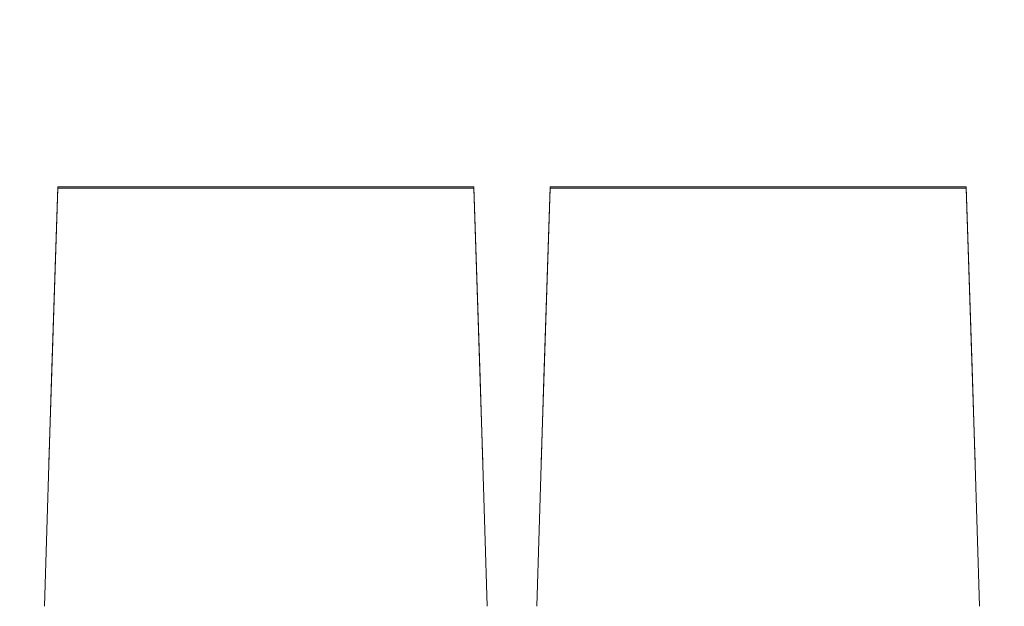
# Model space of a CAD drawing. Header units: millimetres. Extents: x -30280 to 309309, y -17460 to 4378.
# Tile 337 of 656: x 121929 to 122929, y -10964 to -10368. Entities that reach past the tile are written whole.
import ezdxf

# ---------------------------------------------------------------- set-up
doc = ezdxf.new("R2010")
doc.units = ezdxf.units.MM
doc.header["$MEASUREMENT"] = 0
doc.linetypes.add('Wipeout_Contour', pattern=[1000, 0, -1000])
doc.layers.add('P1_PLANTA PRIMERA_3_Nuevo_08_E_Envans secs', color=7, linetype='Continuous')
doc.layers.add('P1_PLANTA PRIMERA_3_Nuevo_09_EI_Mobiliari general', color=7, linetype='Continuous')
doc.layers.add('P1_PLANTA PRIMERA_3_Nuevo_09_EI_Mobiliari general_Pluma_Nº__1', color=7, linetype='Continuous', lineweight=5)

msp = doc.modelspace()

# ---------------------------------------------------------------- wipeouts: each hides what was drawn before it
at = {"color": 254, "linetype": 'Wipeout_Contour', "lineweight": 0, "ltscale": 744380.35708}
msp.add_wipeout([(125602.39, -8989.05), (119928.08, -8989.05), (119928.08, -9336.05), (125456.84, -9336.05), (125456.84, -11434.05), (125602.39, -11434.05)], dxfattribs=at).dxf.layer = 'P1_PLANTA PRIMERA_3_Nuevo_08_E_Envans secs'

# ---------------------------------------------------------------- next in the draw order: wipeouts: each hides what was drawn before it
at = {"color": 254, "linetype": 'Wipeout_Contour', "lineweight": 0, "ltscale": 13224043.01546531}
msp.add_wipeout([(124316.84, -9376.05), (119928.08, -9376.05), (119928.08, -11281.74), (119970.61, -11044.19), (119971.25, -11041.85), (119975.18, -11019.56), (119953.58, -11019.56), (119953.58, -10963.99), (119967.22, -10537.88), (120389.95, -10537.88), (120403.51, -10963.99), (120403.58, -11019.56), (120381.99, -11019.56), (120385.92, -11041.85), (120386.55, -11044.19), (120428.58, -11278.93), (120470.61, -11044.19), (120471.25, -11041.85), (120475.18, -11019.56), (120453.58, -11019.56), (120453.58, -10963.99), (120467.22, -10537.88), (120889.95, -10537.88), (120903.51, -10963.99), (120903.58, -11019.56), (120881.99, -11019.56), (120885.92, -11041.85), (120886.55, -11044.19), (120928.58, -11278.93), (120970.61, -11044.19), (120971.25, -11041.85), (120975.18, -11019.56), (120953.58, -11019.56), (120953.58, -10963.99), (120967.22, -10537.88), (121389.95, -10537.88), (121403.51, -10963.99), (121403.58, -11019.56), (121381.99, -11019.56), (121385.92, -11041.85), (121386.55, -11044.19), (121428.58, -11278.93), (121470.61, -11044.19), (121471.25, -11041.85), (121475.18, -11019.56), (121453.58, -11019.56), (121453.58, -10963.99), (121467.22, -10537.88), (121889.95, -10537.88), (121903.51, -10963.99), (121903.58, -11019.56), (121881.99, -11019.56), (121885.92, -11041.85), (121886.55, -11044.19), (121928.58, -11278.93), (121970.61, -11044.19), (121971.25, -11041.85), (121975.18, -11019.56), (121953.58, -11019.56), (121953.58, -10963.99), (121967.22, -10537.88), (122389.95, -10537.88), (122403.51, -10963.99), (122403.58, -11019.56), (122381.99, -11019.56), (122385.92, -11041.85), (122386.55, -11044.19), (122428.58, -11278.93), (122470.61, -11044.19), (122471.25, -11041.85), (122475.18, -11019.56), (122453.58, -11019.56), (122453.58, -10963.99), (122467.22, -10537.88), (122889.95, -10537.88), (122903.51, -10963.99), (122903.58, -11019.56), (122881.99, -11019.56), (122885.92, -11041.85), (122886.55, -11044.19), (122928.58, -11278.93), (122970.61, -11044.19), (122971.25, -11041.85), (122975.18, -11019.56), (122953.58, -11019.56), (122953.58, -10963.99), (122967.22, -10537.88), (123389.95, -10537.88), (123403.51, -10963.99), (123403.58, -11019.56), (123381.99, -11019.56), (123385.92, -11041.85), (123386.55, -11044.19), (123428.58, -11278.93), (123470.61, -11044.19), (123471.25, -11041.85), (123475.18, -11019.56), (123453.58, -11019.56), (123453.58, -10963.99), (123467.22, -10537.88), (123889.95, -10537.88), (123903.51, -10963.99), (123903.58, -11019.56), (123881.99, -11019.56), (123885.92, -11041.85), (123886.55, -11044.19), (123947.76, -11386.05), (124316.84, -11386.05)], dxfattribs=at).dxf.layer = 'P1_PLANTA PRIMERA_3_Nuevo_08_E_Envans secs'

# ---------------------------------------------------------------- next in the draw order: wipeouts: each hides what was drawn before it
at = {"color": 254, "linetype": 'Wipeout_Contour', "lineweight": 0, "ltscale": 490528.97619}
msp.add_wipeout([(122389.95, -10537.88), (121967.22, -10537.88), (121967.22, -10539.19), (122389.95, -10539.19)], dxfattribs=at).dxf.layer = 'P1_PLANTA PRIMERA_3_Nuevo_09_EI_Mobiliari general'
at = {"color": 254, "linetype": 'Wipeout_Contour', "lineweight": 0, "ltscale": 492521.607411}
msp.add_wipeout([(122889.95, -10537.88), (122467.22, -10537.88), (122467.22, -10539.19), (122889.95, -10539.19)], dxfattribs=at).dxf.layer = 'P1_PLANTA PRIMERA_3_Nuevo_09_EI_Mobiliari general'

# ---------------------------------------------------------------- next in the draw order: wipeouts: each hides what was drawn before it
at = {"color": 254, "linetype": 'Wipeout_Contour', "lineweight": 0, "ltscale": 490577.801703}
msp.add_wipeout([(121958.34, -10818.28), (122398.83, -10818.28), (122389.95, -10539.19), (121967.22, -10539.19)], dxfattribs=at).dxf.layer = 'P1_PLANTA PRIMERA_3_Nuevo_09_EI_Mobiliari general'
at = {"color": 254, "linetype": 'Wipeout_Contour', "lineweight": 0, "ltscale": 492570.235429}
msp.add_wipeout([(122458.34, -10818.28), (122898.83, -10818.28), (122889.95, -10539.19), (122467.22, -10539.19)], dxfattribs=at).dxf.layer = 'P1_PLANTA PRIMERA_3_Nuevo_09_EI_Mobiliari general'

# ---------------------------------------------------------------- next in the draw order: linework, layer by layer
at = {"layer": 'P1_PLANTA PRIMERA_3_Nuevo_09_EI_Mobiliari general_Pluma_Nº__1', "color": 7, "linetype": 'Continuous', "lineweight": 5}
for p, q in [((122389.95, -10537.88), (121967.22, -10537.88)), ((121967.22, -10539.19), (121967.22, -10537.88)), ((122389.95, -10539.19), (121967.22, -10539.19)), ((122389.95, -10539.19), (122389.95, -10537.88)), ((122889.95, -10537.88), (122467.22, -10537.88)), ((122467.22, -10539.19), (122467.22, -10537.88)), ((122889.95, -10539.19), (122467.22, -10539.19)), ((122889.95, -10539.19), (122889.95, -10537.88))]:
    msp.add_line(p, q, dxfattribs=at)

# ---------------------------------------------------------------- next in the draw order: wipeouts: each hides what was drawn before it
at = {"color": 254, "linetype": 'Wipeout_Contour', "lineweight": 0, "ltscale": 735950.336638}
msp.add_wipeout([(121961.03, -10732.22), (121953.65, -10963.99), (122403.51, -10963.99), (122396.13, -10732.22), (122398.83, -10818.28), (121958.34, -10818.28)], dxfattribs=at).dxf.layer = 'P1_PLANTA PRIMERA_3_Nuevo_09_EI_Mobiliari general'
at = {"color": 254, "linetype": 'Wipeout_Contour', "lineweight": 0, "ltscale": 738938.648939}
msp.add_wipeout([(122461.03, -10732.22), (122453.65, -10963.99), (122903.51, -10963.99), (122896.13, -10732.22), (122898.83, -10818.28), (122458.34, -10818.28)], dxfattribs=at).dxf.layer = 'P1_PLANTA PRIMERA_3_Nuevo_09_EI_Mobiliari general'

# ---------------------------------------------------------------- next in the draw order: linework, layer by layer
at = {"layer": 'P1_PLANTA PRIMERA_3_Nuevo_09_EI_Mobiliari general_Pluma_Nº__1', "color": 7, "linetype": 'Continuous', "lineweight": 5}
for p, q in [((121967.22, -10539.19), (121958.33, -10818.28)), ((121967.22, -10537.88), (121961.03, -10732.22)), ((122396.13, -10732.22), (122389.95, -10537.88)), ((122398.83, -10818.28), (122389.95, -10539.19)), ((122467.22, -10539.19), (122458.33, -10818.28)), ((122467.22, -10537.88), (122461.03, -10732.22)), ((122896.13, -10732.22), (122889.95, -10537.88)), ((122898.83, -10818.28), (122889.95, -10539.19)), ((122461.03, -10732.22), (122453.65, -10963.99)), ((122903.51, -10963.99), (122896.13, -10732.22))]:
    msp.add_line(p, q, dxfattribs=at)

# ---------------------------------------------------------------- next in the draw order: wipeouts: each hides what was drawn before it
at = {"color": 254, "linetype": 'Wipeout_Contour', "lineweight": 0, "ltscale": 367785.154932}
msp.add_wipeout([(121953.58, -10964.53), (122403.58, -10964.53), (121953.58, -10963.99)], dxfattribs=at).dxf.layer = 'P1_PLANTA PRIMERA_3_Nuevo_09_EI_Mobiliari general'

# ---------------------------------------------------------------- next in the draw order: linework, layer by layer
at = {"layer": 'P1_PLANTA PRIMERA_3_Nuevo_09_EI_Mobiliari general_Pluma_Nº__1', "color": 7, "linetype": 'Continuous', "lineweight": 5}
for p, q in [((121961.03, -10732.22), (121953.65, -10963.99)), ((122403.51, -10963.99), (122396.13, -10732.22))]:
    msp.add_line(p, q, dxfattribs=at)

doc.saveas('drawing.dxf')
